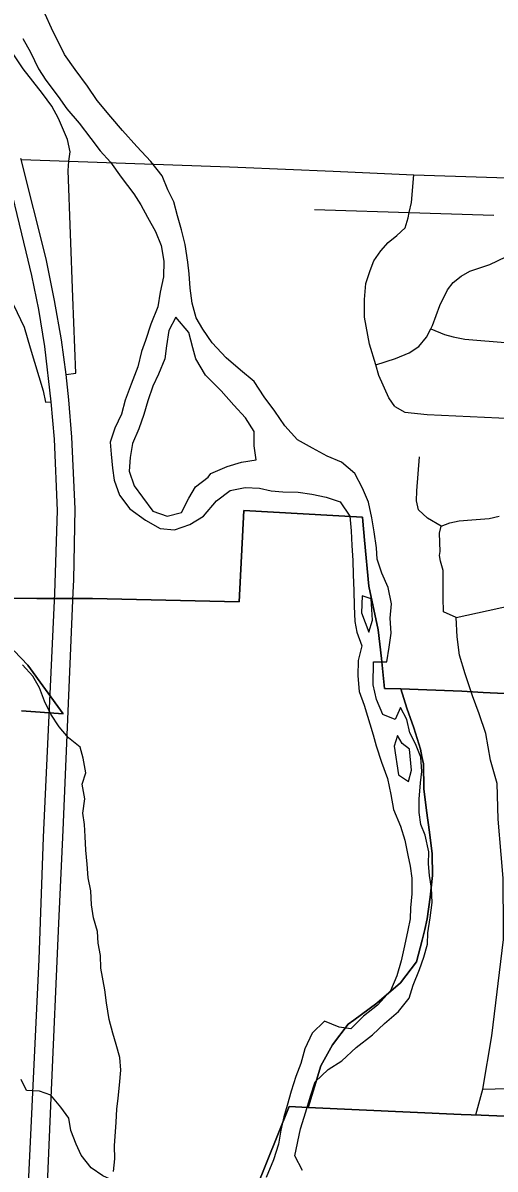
# Model space of a CAD drawing. Extents: x 114843 to 284848, y 317643 to 566895.
# Drawn here: x 195982 to 198154, y 428645 to 433917 of the extents above; entities that cross this region are included whole.
import ezdxf

# ---------------------------------------------------------------- set-up
doc = ezdxf.new("R2010")
doc.units = 0
for name, color, linetype in [('GM_X_City_Street', 7, 'Continuous'), ('GM_X_Corporation', 7, 'Continuous'), ('GM_X_Interchange_Ramps', 7, 'Continuous'), ('GM_X_Major_River', 7, 'Continuous'), ('GM_X_Minor_River', 7, 'Continuous'), ('GM_X_State_Route', 7, 'Continuous')]:
    doc.layers.add(name, color=color, linetype=linetype)

msp = doc.modelspace()

# ---------------------------------------------------------------- linework, layer by layer
at = {"layer": 'GM_X_City_Street'}
for points in [[(197693.4, 432153.1), (197665.5, 432193.2), (197619.9, 432295.6), (197605, 432344.8), (197576.4, 432440), (197552.8, 432564.3), (197553.1, 432644.5), (197559.4, 432718.6), (197579.6, 432778.7), (197595.7, 432822.8), (197627.9, 432868.8), (197662, 432906.7), (197702.2, 432938.7), (197740.3, 432974.7), (197754.5, 433020.7), (197759.3, 433044.6), (197768.7, 433090.8), (197779.7, 433219)], [(197605, 432344.8), (197696.1, 432373.5), (197758.3, 432399.4), (197802.4, 432429.4), (197838.5, 432471.4), (197858.5, 432509.6), (197866.7, 432525.4), (197899.1, 432617.5), (197935.3, 432689.6), (197961.5, 432723.6), (197997.6, 432751.5), (198037.7, 432775.5), (198129.8, 432805.3), (198315.6, 432895), (198363.2, 432915.3), (198397, 432932.1), (198425.4, 432954.9), (198452.2, 432986.3), (198468.4, 433015.1), (198494.5, 433126.4), (198495.8, 433195.8)], [(197323, 433058.4), (197371.5, 433056.9), (197759.3, 433044.6), (198099.1, 433033.8), (198147.6, 433032.3)], [(197858.5, 432509.6), (197920.6, 432483.2), (197960.6, 432473), (198014.6, 432462.9), (198218.6, 432446.3), (198558.8, 432433), (199206.7, 432407.6), (199268.8, 432405.5), (199332.7, 432389.3), (199455.1, 432367.2), (199490.7, 432360.8), (199572.7, 432346.5), (199646.6, 432340.3), (199747.4, 432334.4), (199752.7, 432334.1), (199771.5, 432333.1), (200273, 432308.7), (200343, 432305.3), (200851.2, 432280.4), (200917.8, 432277.2), (200924.8, 432276.8), (201507.9, 432253), (202077, 432229.8)], [(197693.4, 432153.1), (197739.3, 432126.9), (197841.3, 432116.6), (198435.4, 432089), (198473.4, 432092.9), (198503.4, 432098.8), (198543.5, 432116.8), (198587.6, 432152.7)], [(197974.2, 431182.4), (197917.1, 431207.9), (197915.1, 431272.2), (197915, 431398.6), (197902.3, 431441.1), (197898.6, 431468.1), (197900.8, 431486.2), (197898.9, 431570.4), (197905.6, 431601.8), (197842.3, 431639.5), (197801.4, 431676.9), (197792.7, 431719.3), (197794.1, 431765.4), (197806.9, 431921.5)], [(197905.6, 431601.8), (197945.8, 431618.4), (197988.1, 431627.1), (198046.4, 431631.4), (198126.6, 431637), (198173, 431647.7)], [(197974.2, 431182.4), (198332.5, 431260.9), (198634.8, 431327.2), (198790.3, 431361.3), (198964.2, 431399.4), (199323.6, 431490.7), (199401.8, 431497), (199469.8, 431495.4), (199591.7, 431490.7), (199743.5, 431483.4), (199749.5, 431483.1), (200297.9, 431501.7), (200887.9, 431473.6)], [(198049.3, 430822.5), (198016.1, 430922.8), (197990.1, 431009.6), (197980.1, 431094), (197974.2, 431182.4)], [(198065.7, 428894.5), (198097.9, 429013.6), (198138.3, 429258), (198192.1, 429701.6), (198192, 429746), (198191.4, 429984.1), (198182.3, 430092.8), (198168.8, 430254.5), (198163.3, 430418.8), (198160.2, 430429.4), (198132.2, 430526.7), (198111, 430648.8), (198080.1, 430738.6), (198049.3, 430822.5)], [(198097.9, 429013.6), (198493.9, 429024.1), (198927.7, 429035.7)]]:
    msp.add_lwpolyline(points, dxfattribs=at)
at = {"layer": 'GM_X_Corporation'}
for points in [[(198263, 430829.7), (198099.7, 430837.2), (198001.5, 430843.2), (197720.8, 430854.4), (197645.8, 430856.4), (197630.7, 430994.1), (197616.2, 431125), (197573.1, 431325.8), (197553.1, 431537.6), (197545, 431625), (197544.2, 431644.4), (196998.3, 431674.2), (196977.1, 431255.1), (196302, 431269.5), (196046.7, 431269.5), (195940.4, 431271.7)], [(195940.4, 431271.7), (196046.7, 431269.5), (196302, 431269.5), (196977.1, 431255.1), (196998.3, 431674.2), (197544.2, 431644.4), (197545, 431625), (197553.1, 431537.6), (197573.1, 431325.8), (197616.2, 431125), (197630.7, 430994.1), (197645.8, 430856.4), (197720.8, 430854.4), (197747.7, 430764.6), (197779.6, 430675.5), (197810.6, 430577), (197817.4, 430543.5), (197824.6, 430508.6), (197825.9, 430394.5), (197838.9, 430295), (197851.9, 430195.5), (197865.1, 430095.1), (197866.5, 429996.3), (197855.8, 429896.1), (197841.5, 429796.9), (197830.1, 429747.1), (197819, 429698.6), (197792.6, 429598.5), (197719.1, 429501.6), (197609.9, 429408), (197503.8, 429330.6), (197477.9, 429311.8), (197406.1, 429217.3), (197352.2, 429119.7), (197323.4, 429024.1), (197294.6, 428928.4), (197206.3, 428932.6), (197051.9, 428548.4)], [(195941.5, 431028.4), (196004.2, 430963.8), (196167, 430740), (195974.9, 430753.2)], [(195974.9, 430753.2), (196167, 430740), (196004.2, 430963.8), (195941.5, 431028.4)], [(198268.6, 428885.7), (198089.7, 428893.1), (197997.3, 428897.1), (197294.6, 428928.4), (197323.4, 429024.1), (197352.2, 429119.7), (197406.1, 429217.3), (197477.9, 429311.8), (197503.8, 429330.6), (197609.9, 429408), (197719.1, 429501.6), (197792.6, 429598.5), (197819, 429698.6), (197830.1, 429747.1), (197841.5, 429796.9), (197855.8, 429896.1), (197866.5, 429996.3), (197865.1, 430095.1), (197851.9, 430195.5), (197838.9, 430295), (197825.9, 430394.5), (197824.6, 430508.6), (197817.4, 430543.5), (197810.6, 430577), (197779.6, 430675.5), (197747.7, 430764.6), (197720.8, 430854.4), (198001.5, 430843.2), (198099.7, 430837.2), (198263, 430829.7)], [(197051.9, 428548.4), (197206.3, 428932.6), (197294.6, 428928.4), (197997.3, 428897.1), (198089.7, 428893.1), (198268.6, 428885.7)]]:
    msp.add_lwpolyline(points, dxfattribs=at)
at = {"layer": 'GM_X_Interchange_Ramps'}
for points in [[(196193.9, 433280.6), (196199.7, 433323.8), (196186.8, 433380.2), (196145.3, 433477.2), (196115.1, 433533.5), (196072.3, 433592.8), (195983.6, 433705.1), (195909, 433816), (195796.1, 434025.5), (195761.7, 434012.4)], [(195489.7, 433303), (195489.8, 433262.6), (195561.2, 433226), (195614.9, 433179), (195644.7, 433148.1), (195650.1, 433138.5), (195938.9, 432619.9), (195987.1, 432518), (196015.9, 432421.9), (196075.1, 432225.3), (196085.9, 432172.1), (196111.5, 432174.9)], [(196212, 432656.4), (196189.6, 433238.4), (196193.9, 433280.6)], [(196181.3, 432300.3), (196225.5, 432306.1), (196212, 432656.4)]]:
    msp.add_lwpolyline(points, dxfattribs=at)
at = {"layer": 'GM_X_Major_River'}
for points in [[(196505.4, 433349.3), (196440.3, 433422.2), (196387.1, 433485), (196324, 433559.9), (196278.8, 433626.6), (196221.8, 433703.5), (196172.6, 433772.2), (196114.1, 433893.2), (196084.9, 433957.6), (196065.6, 434016), (196054.3, 434068.2), (196039.1, 434128.6), (196025.9, 434194.8), (196014.7, 434259.1), (195999.6, 434327.4), (195984.2, 434377.7), (195955.1, 434446.2)], [(195981.4, 433844.7), (196016.6, 433782.1), (196053.7, 433705.5), (196087, 433653), (196144.1, 433578.1), (196183.4, 433521.6), (196240.6, 433456.7)], [(196240.6, 433456.7), (196293.8, 433385.9), (196337.1, 433329.3), (196384.4, 433276.6), (196433.6, 433207.9), (196492.6, 433131), (196524, 433080.5), (196555.3, 433024), (196592.5, 432957.4), (196617.7, 432893), (196630.8, 432820.7), (196627.9, 432748.6), (196613, 432678.6), (196602.1, 432610.6), (196571, 432530.8), (196546.1, 432457), (196527.4, 432405.1), (196510.5, 432335.1), (196479.4, 432255.4), (196452.5, 432181.5), (196435.6, 432117.6), (196404.8, 432053.8), (196383.9, 431988), (196387.3, 431933.8), (196394.4, 431869.6), (196401.7, 431813.4), (196426.9, 431744.9), (196474.1, 431682.2), (196545.5, 431629.3), (196613, 431592.3), (196679, 431585.5), (196749.4, 431610.7), (196811.9, 431648), (196872.9, 431719.4), (196935.5, 431766.8), (197003.8, 431780), (197069.8, 431777.2), (197123.6, 431764.5), (197177.6, 431759.8), (197247.7, 431758.9), (197311.6, 431750.1), (197377.5, 431735.3), (197441.3, 431714.5), (197486.4, 431647.8), (197491.6, 431581.6), (197494.7, 431513.4), (197499.8, 431445.2), (197501, 431379.1), (197504.1, 431306.9), (197505.2, 431234.7), (197508.3, 431164.5), (197517.6, 431114.3), (197540.8, 431051.9), (197524, 430984), (197523.1, 430913.8), (197528.1, 430841.6), (197551.4, 430779.2), (197593.6, 430642.4), (197607, 430592.1), (197632.1, 430517.7), (197659.1, 430441.2), (197674.2, 430368.8), (197687.3, 430298.5), (197718.3, 430222), (197739.5, 430157.6), (197752.7, 430089.3), (197764, 430039), (197771.3, 429982.8), (197770.4, 429910.7), (197765.5, 429846.6), (197762.9, 429796.6), (197752.2, 429744.6), (197737.3, 429672.6), (197722.4, 429602.6), (197701.5, 429534.7), (197672.6, 429464.9), (197613.7, 429399.5), (197549, 429348.2), (197490.2, 429290.8), (197436.2, 429297.5), (197368.6, 429326.3), (197311.8, 429270.9), (197278.9, 429199.2), (197260, 429131.3), (197237.2, 429071.4), (197216.3, 429003.5), (197197.4, 428937.6), (197182.7, 428885.7), (197167.9, 428823.7), (197157.1, 428759.7), (197134.2, 428687.8), (197101.1, 428606.1)], [(197267.6, 428638.1), (197232.5, 428706.7), (197258.1, 428830.6), (197283.1, 428908.5), (197304.1, 428980.4), (197326.9, 429046.3), (197385.7, 429103.7), (197448.3, 429143), (197515.1, 429204.3), (197589.9, 429263.5), (197644.6, 429315), (197709.4, 429370.3), (197758.2, 429431.8), (197777, 429491.7), (197805.9, 429563.5), (197826.7, 429619.4), (197843.5, 429679.3), (197844.1, 429731.4), (197855, 429801.4), (197863.9, 429871.5), (197860.8, 429937.6), (197851.5, 429995.9), (197848.2, 430050), (197848.9, 430104.2), (197831.9, 430180.5), (197812.5, 430230.9), (197805.2, 430285.1), (197804, 430347.2), (197811, 430421.3), (197817.6, 430473.3), (197812.5, 430539.5), (197787.3, 430602), (197761.9, 430652.4), (197748.7, 430712.7), (197719.4, 430769.1), (197694.6, 430713.3), (197636.9, 430736.1), (197607.7, 430804.6), (197592.6, 430872.9), (197594, 430979.1), (197656, 430978.3), (197666.9, 431046.4), (197675.7, 431110.4), (197670.6, 431178.6), (197677.4, 431244.6), (197662.4, 431321), (197633.2, 431385.5), (197612, 431449.9), (197608.7, 431502), (197597.6, 431576.3), (197586.4, 431640.6), (197571.3, 431712.9), (197544.1, 431777.4), (197509, 431843.9), (197447.6, 431896.8), (197381.9, 431923.7), (197314.3, 431960.6), (197244.7, 431999.5), (197187.5, 432064.3), (197140.4, 432131), (197091.2, 432197.8), (197046, 432268.5), (196982.6, 432319.3), (196917.3, 432376.3), (196852.1, 432445.2), (196808.9, 432507.9), (196779.6, 432560.3), (196760.4, 432628.7), (196751.3, 432696.9), (196746.1, 432763.1), (196740.8, 432817.3), (196727.8, 432897.6), (196710.7, 432966), (196693.5, 433030.3), (196676.3, 433094.7), (196649, 433149.1), (196621.8, 433213.6), (196570.6, 433280.3), (196505.4, 433349.3)], [(196685.5, 432563.5), (196652.7, 432501.7), (196641.8, 432431.7), (196635, 432371.7), (196606.1, 432301.9), (196579.4, 432246.1), (196556.5, 432178.3), (196537.7, 432116.4), (196514.8, 432050.5), (196485.9, 431982.7), (196475.1, 431918.7), (196470.3, 431854.6), (196493.5, 431788.2), (196532.8, 431735.6), (196580, 431670.9), (196645.8, 431648.1), (196712.1, 431665.3), (196744.9, 431731), (196775.6, 431782.8), (196834.2, 431828.1)], [(196834.2, 431828.1), (196846.5, 431844), (196920.9, 431877.2), (196987.2, 431896.4), (197055.4, 431907.6), (197046.2, 431971.8), (197045.1, 432038), (197005.9, 432100.6), (196952.6, 432159.4), (196893.4, 432224.2), (196822.2, 432297.2), (196777.2, 432372), (196763.8, 432422.2), (196744.7, 432492.6), (196685.5, 432563.5)], [(197541.8, 431282.4), (197538.8, 431204.2), (197573.7, 431115.6)], [(197573.7, 431115.6), (197590.4, 431169.5), (197583.6, 431267.8), (197541.8, 431282.4)], [(197705.7, 430639), (197689, 430591.1), (197709.4, 430458.6), (197755, 430428)], [(197755, 430428), (197769.7, 430479.9), (197760.9, 430576.2), (197727.2, 430602.7), (197705.7, 430639)]]:
    msp.add_lwpolyline(points, dxfattribs=at)
at = {"layer": 'GM_X_Minor_River'}
for points in [[(196398, 428634.7), (196404.4, 428692.8), (196402.7, 428753), (196411.4, 428861.3), (196413.8, 428921.5), (196420.1, 428971.6), (196426.5, 429031.7), (196432.9, 429099.9), (196427.3, 429158.1), (196411.7, 429218.4), (196396, 429270.7), (196378.4, 429333), (196366.8, 429409.3), (196359.2, 429469.6), (196339.8, 429570), (196338.2, 429628.2), (196328.5, 429684.5), (196324.9, 429738.7), (196307.3, 429801), (196297.6, 429861.2), (196294, 429925.5), (196282.4, 429985.7), (196276.8, 430048), (196271.2, 430112.2), (196267.6, 430174.4), (196265.9, 430230.6), (196258.2, 430282.8), (196266.7, 430349), (196255.1, 430415.2), (196271.4, 430467.3), (196259.8, 430535.6), (196246.1, 430585.8), (196192.4, 430628.4), (196148.6, 430678.9), (196111, 430737.3), (196081.3, 430797.7), (196057.7, 430858.1), (196028, 430912.5), (195980.3, 430965)], [(196400.8, 428591.2), (196349.8, 428615), (196296, 428651.5), (196250.4, 428710), (196226.7, 428760.4), (196203, 428822.7), (196193.4, 428879), (196155.7, 428929.4), (196110, 428986), (196058.1, 429004.4), (195998.1, 429006.9), (195974.4, 429057.2)]]:
    msp.add_lwpolyline(points, dxfattribs=at)
at = {"layer": 'GM_X_State_Route'}
for points in [[(196111.5, 432174.9), (196083.1, 432429.3), (196055.2, 432598.2), (196022.8, 432755.4), (195997.7, 432864.1), (195894, 433291.1)], [(196181.3, 432300.3), (196159.3, 432459.4), (196127.9, 432639.8), (196089.5, 432831.8), (195973.7, 433288.3), (195972.1, 433293.4)], [(195973.7, 433288.3), (196193.9, 433280.6), (196933, 433254.6)], [(196933, 433254.6), (196970, 433253.3), (197409.2, 433234.7)], [(197409.2, 433234.7), (197779.7, 433219), (198495.8, 433195.8), (198966.9, 433177.7)], [(196213.5, 431298), (196215.9, 431356.1), (196221.7, 431682.7), (196207.7, 432011.5), (196192.6, 432184), (196181.3, 432300.3)], [(196727.2, 424940.6), (196490.3, 425739.6), (196248.2, 426553.2), (196124.8, 426966.9), (196092.5, 427099.9), (196053, 427288.4), (196023.8, 427476.9), (196005.3, 427628.5), (195996.1, 427788.3), (195990.5, 427917.9), (195989.4, 428069.7), (195991.6, 428255.9), (196056, 429609.1), (196076.2, 430172.1), (196129.5, 431292.3), (196140.6, 431673.7), (196126.6, 432002.5), (196111.5, 432174.9)], [(196112.3, 428972.9), (196147.4, 429777.1), (196167.5, 430204.6), (196213.5, 431298)], [(196119.4, 427391.7), (196104.9, 427486), (196086.4, 427637.6), (196077.1, 427797.3), (196071.6, 427927), (196070.5, 428078.7), (196081.8, 428274.5), (196082.3, 428285.1), (196112.3, 428972.9)]]:
    msp.add_lwpolyline(points, dxfattribs=at)

doc.saveas('drawing.dxf')
